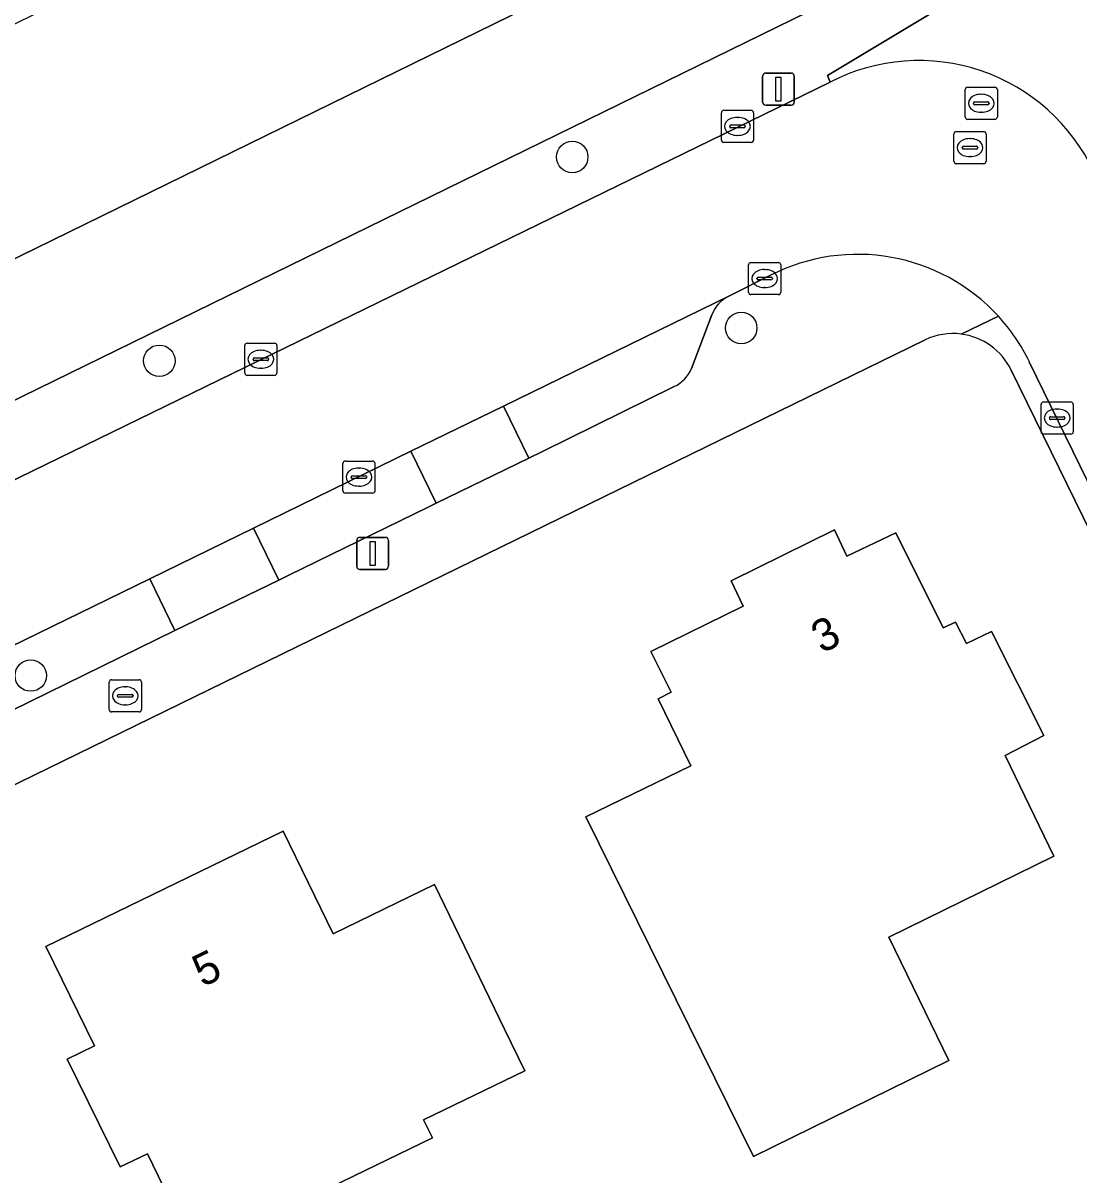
# Model space of a CAD drawing. Extents: x 160455 to 162082, y 388339 to 389736.
# Drawn here: x 160800.3 to 160833.13, y 388644.96 to 388680.79 of the extents above; entities that cross this region are included whole.
import ezdxf

# ---------------------------------------------------------------- set-up
doc = ezdxf.new("R2010")
doc.units = 0
for name, color, linetype in [('IMGEO_Boom', 7, 'Continuous'), ('IMGEO_Brandkraan', 7, 'Continuous'), ('IMGEO_Erf', 7, 'Continuous'), ('IMGEO_Fietspad_gesloten', 7, 'Continuous'), ('IMGEO_Groenvoorziening', 7, 'Continuous'), ('IMGEO_Haag', 7, 'Continuous'), ('IMGEO_Kolk', 7, 'Continuous'), ('IMGEO_Lichtmast', 7, 'Continuous'), ('IMGEO_Oever', 7, 'Continuous'), ('IMGEO_Pand', 7, 'Continuous'), ('IMGEO_Pand_nummerreeks', 7, 'Continuous'), ('IMGEO_Parkeervlak_open', 7, 'Continuous'), ('IMGEO_Rijbaan_lokaal_open', 7, 'Continuous'), ('IMGEO_Rioolput', 7, 'Continuous'), ('IMGEO_Voetpad_open', 7, 'Continuous'), ('IMGEO_Waterloop', 7, 'Continuous')]:
    doc.layers.add(name, color=color, linetype=linetype)

msp = doc.modelspace()

# ---------------------------------------------------------------- linework, layer by layer
at = {"layer": 'IMGEO_Boom'}
for centre in [(160817.375, 388676.619), (160822.629, 388671.299), (160804.541, 388670.28), (160800.544, 388660.489)]:
    msp.add_circle(centre, 0.489, dxfattribs=at)
at = {"layer": 'IMGEO_Brandkraan'}
for p, q in [((160802.982, 388659.434), (160802.982, 388660.286)), ((160803.057, 388660.36), (160803.909, 388660.36)), ((160803.47, 388660.14), (160803.495, 388660.14)), ((160803.983, 388660.286), (160803.983, 388659.434)), ((160803.241, 388659.854), (160803.241, 388659.866)), ((160803.679, 388659.817), (160803.281, 388659.817)), ((160803.284, 388659.903), (160803.682, 388659.903)), ((160803.725, 388659.866), (160803.725, 388659.854)), ((160803.909, 388659.36), (160803.057, 388659.36)), ((160803.493, 388659.58), (160803.468, 388659.58))]:
    msp.add_line(p, q, dxfattribs=at)
for points in [[(160802.982, 388659.434), (160802.982, 388660.286)], [(160803.057, 388660.36), (160803.909, 388660.36)], [(160803.983, 388660.286), (160803.983, 388659.434)], [(160803.909, 388659.36), (160803.057, 388659.36)]]:
    msp.add_lwpolyline(points, dxfattribs=at)
for centre, radius, start, end in [((160803.059, 388660.284), 0.0765, 91.552, 178.448), ((160803.059, 388660.284), 0.0765, 91.552, 178.448), ((160803.907, 388660.284), 0.0765, 1.552, 88.448), ((160803.907, 388660.284), 0.0765, 1.552, 88.448), ((160803.281, 388659.863), 0.0403, 85.8775, 175.7526), ((160803.278, 388659.853), 0.0366, 178.938, 274.7102), ((160803.682, 388659.86), 0.043, 264.8664, 352.4533), ((160803.686, 388659.865), 0.0386, 1.7309, 96.639), ((160803.059, 388659.436), 0.0765, 181.552, 268.448), ((160803.059, 388659.436), 0.0765, 181.552, 268.448), ((160803.907, 388659.436), 0.0765, 271.552, 358.448), ((160803.907, 388659.436), 0.0765, 271.552, 358.448)]:
    msp.add_arc(centre, radius, start, end, dxfattribs=at)
for centre, major_axis, ratio, start_param, end_param in [((160803.469, 388659.86), (-0.387, 0.002), 0.722429, 4.712389, 7.853982), ((160803.494, 388659.86), (-0.39, 0.002), 0.717154, 1.570796, 4.712389)]:
    msp.add_ellipse(centre, major_axis=major_axis, ratio=ratio, start_param=start_param, end_param=end_param, dxfattribs=at)
at = {"layer": 'IMGEO_Erf'}
for points in [[(160828.347, 388670.932), (160777.455, 388646.059)], [(160846.054, 388639.234), (160843.424, 388644.633), (160837.247, 388657.263), (160831.025, 388669.988)]]:
    msp.add_lwpolyline(points, dxfattribs=at)
for points in [[(160823.01, 388645.527), (160817.8, 388656.093), (160821.058, 388657.687), (160820.046, 388659.761), (160820.453, 388659.972), (160819.819, 388661.238), (160822.688, 388662.645), (160822.32, 388663.434), (160825.532, 388665.022), (160825.908, 388664.207), (160827.439, 388664.93), (160828.902, 388661.979), (160829.288, 388662.149), (160829.63, 388661.483), (160830.408, 388661.861), (160832.031, 388658.622), (160830.829, 388658.006), (160832.351, 388654.868), (160827.219, 388652.358), (160829.079, 388648.52)], [(160803.322, 388645.208), (160801.68, 388648.558), (160802.525, 388648.971), (160801.014, 388652.061), (160808.386, 388655.648), (160809.939, 388652.456), (160813.089, 388653.988), (160815.272, 388649.49), (160815.901, 388648.194), (160812.757, 388646.669), (160813.028, 388646.113), (160805.662, 388642.539), (160804.175, 388645.61)]]:
    msp.add_lwpolyline(points, close=True, dxfattribs=at)
for centre, radius, start, end in [((160829.213, 388669.104), 2.023, 82.8874, 115.3372), ((160829.21, 388669.112), 2.015, 25.7784, 82.7931)]:
    msp.add_arc(centre, radius, start, end, dxfattribs=at)
at = {"layer": 'IMGEO_Fietspad_gesloten'}
msp.add_lwpolyline([(160976.671, 388750), (161000, 388761.421), (161006.396, 388764.552), (161005.803, 388768.175), (161001.6, 388766.116), (161000, 388765.333), (160968.696, 388750), (160830.802, 388682.457), (160825.311, 388679.157), (160825.396, 388678.948)], dxfattribs=at)
msp.add_arc((160828.151, 388673.612), 6.006, 25.0446, 117.3071, dxfattribs=at)
at = {"layer": 'IMGEO_Groenvoorziening'}
msp.add_lwpolyline([(160968.696, 388750), (161000, 388765.333), (161001.6, 388766.116), (161001.239, 388766.89), (161000.979, 388767.447), (160965.347, 388750), (160778.313, 388658.421), (160776.807, 388656.846), (160777.453, 388655.571), (160825.396, 388678.948), (160825.311, 388679.157), (160830.802, 388682.457)], close=True, dxfattribs=at)
at = {"layer": 'IMGEO_Haag'}
msp.add_lwpolyline([(160968.696, 388750), (161000, 388765.333), (161001.6, 388766.116), (161001.239, 388766.89), (161000.979, 388767.447), (160965.347, 388750), (160778.313, 388658.421), (160776.807, 388656.846), (160777.453, 388655.571), (160825.396, 388678.948), (160825.311, 388679.157), (160830.802, 388682.457)], close=True, dxfattribs=at)
at = {"layer": 'IMGEO_Kolk'}
for p, q in [((160822.011, 388677.145), (160822.011, 388677.997)), ((160822.086, 388678.071), (160822.938, 388678.071)), ((160823.012, 388677.997), (160823.012, 388677.145)), ((160822.313, 388677.614), (160822.711, 388677.614)), ((160822.499, 388677.851), (160822.524, 388677.851)), ((160822.27, 388677.565), (160822.27, 388677.577)), ((160822.708, 388677.528), (160822.31, 388677.528)), ((160822.522, 388677.291), (160822.497, 388677.291)), ((160822.754, 388677.577), (160822.754, 388677.565)), ((160822.938, 388677.071), (160822.086, 388677.071)), ((160822.932, 388673.337), (160823.784, 388673.337)), ((160822.857, 388672.411), (160822.857, 388673.263)), ((160823.345, 388673.117), (160823.37, 388673.117)), ((160823.858, 388673.263), (160823.858, 388672.411)), ((160823.116, 388672.831), (160823.116, 388672.843)), ((160823.554, 388672.794), (160823.156, 388672.794)), ((160823.159, 388672.88), (160823.557, 388672.88)), ((160823.6, 388672.843), (160823.6, 388672.831)), ((160823.784, 388672.337), (160822.932, 388672.337)), ((160823.368, 388672.557), (160823.343, 388672.557)), ((160807.27, 388670.827), (160808.122, 388670.827)), ((160807.195, 388669.901), (160807.195, 388670.753)), ((160807.683, 388670.607), (160807.708, 388670.607)), ((160808.196, 388670.753), (160808.196, 388669.901)), ((160807.454, 388670.321), (160807.454, 388670.333)), ((160807.892, 388670.284), (160807.494, 388670.284)), ((160807.497, 388670.37), (160807.895, 388670.37)), ((160807.938, 388670.333), (160807.938, 388670.321)), ((160808.122, 388669.827), (160807.27, 388669.827)), ((160807.706, 388670.047), (160807.681, 388670.047)), ((160831.95, 388668.073), (160831.95, 388668.925)), ((160832.025, 388668.999), (160832.877, 388668.999)), ((160832.438, 388668.779), (160832.463, 388668.779)), ((160832.951, 388668.925), (160832.951, 388668.073)), ((160832.209, 388668.493), (160832.209, 388668.505)), ((160832.647, 388668.456), (160832.249, 388668.456)), ((160832.252, 388668.542), (160832.65, 388668.542)), ((160832.693, 388668.505), (160832.693, 388668.493)), ((160832.877, 388667.999), (160832.025, 388667.999)), ((160832.461, 388668.219), (160832.436, 388668.219)), ((160810.243, 388666.237), (160810.243, 388667.089)), ((160810.318, 388667.163), (160811.17, 388667.163)), ((160810.731, 388666.943), (160810.756, 388666.943)), ((160811.244, 388667.089), (160811.244, 388666.237)), ((160810.502, 388666.657), (160810.502, 388666.669)), ((160810.94, 388666.62), (160810.542, 388666.62)), ((160810.545, 388666.706), (160810.943, 388666.706)), ((160810.986, 388666.669), (160810.986, 388666.657)), ((160811.17, 388666.163), (160810.318, 388666.163)), ((160810.754, 388666.383), (160810.729, 388666.383))]:
    msp.add_line(p, q, dxfattribs=at)
for points in [[(160822.011, 388677.145), (160822.011, 388677.997)], [(160822.086, 388678.071), (160822.938, 388678.071)], [(160823.012, 388677.997), (160823.012, 388677.145)], [(160822.938, 388677.071), (160822.086, 388677.071)], [(160822.932, 388673.337), (160823.784, 388673.337)], [(160822.857, 388672.411), (160822.857, 388673.263)], [(160823.858, 388673.263), (160823.858, 388672.411)], [(160823.784, 388672.337), (160822.932, 388672.337)], [(160807.27, 388670.827), (160808.122, 388670.827)], [(160807.195, 388669.901), (160807.195, 388670.753)], [(160808.196, 388670.753), (160808.196, 388669.901)], [(160808.122, 388669.827), (160807.27, 388669.827)], [(160831.95, 388668.073), (160831.95, 388668.925)], [(160832.025, 388668.999), (160832.877, 388668.999)], [(160832.951, 388668.925), (160832.951, 388668.073)], [(160832.877, 388667.999), (160832.025, 388667.999)], [(160810.243, 388666.237), (160810.243, 388667.089)], [(160810.318, 388667.163), (160811.17, 388667.163)], [(160811.244, 388667.089), (160811.244, 388666.237)], [(160811.17, 388666.163), (160810.318, 388666.163)]]:
    msp.add_lwpolyline(points, dxfattribs=at)
for centre, radius, start, end in [((160822.088, 388677.995), 0.0765, 91.552, 178.448), ((160822.088, 388677.995), 0.0765, 91.552, 178.448), ((160822.936, 388677.995), 0.0765, 1.552, 88.448), ((160822.936, 388677.995), 0.0765, 1.552, 88.448), ((160822.31, 388677.574), 0.0403, 85.8775, 175.7526), ((160822.715, 388677.576), 0.0386, 1.7309, 96.639), ((160822.307, 388677.564), 0.0366, 178.938, 274.7102), ((160822.711, 388677.571), 0.043, 264.8664, 352.4533), ((160822.088, 388677.147), 0.0765, 181.552, 268.448), ((160822.088, 388677.147), 0.0765, 181.552, 268.448), ((160822.936, 388677.147), 0.0765, 271.552, 358.448), ((160822.936, 388677.147), 0.0765, 271.552, 358.448), ((160822.934, 388673.261), 0.0765, 91.552, 178.448), ((160822.934, 388673.261), 0.0765, 91.552, 178.448), ((160823.782, 388673.261), 0.0765, 1.552, 88.448), ((160823.782, 388673.261), 0.0765, 1.552, 88.448), ((160823.156, 388672.84), 0.0403, 85.8775, 175.7526), ((160823.153, 388672.83), 0.0366, 178.938, 274.7102), ((160823.557, 388672.837), 0.043, 264.8664, 352.4533), ((160823.561, 388672.842), 0.0386, 1.7309, 96.639), ((160822.934, 388672.413), 0.0765, 181.552, 268.448), ((160822.934, 388672.413), 0.0765, 181.552, 268.448), ((160823.782, 388672.413), 0.0765, 271.552, 358.448), ((160823.782, 388672.413), 0.0765, 271.552, 358.448), ((160807.272, 388670.751), 0.0765, 91.552, 178.448), ((160807.272, 388670.751), 0.0765, 91.552, 178.448), ((160808.12, 388670.751), 0.0765, 1.552, 88.448), ((160808.12, 388670.751), 0.0765, 1.552, 88.448), ((160807.494, 388670.33), 0.0403, 85.8775, 175.7526), ((160807.491, 388670.32), 0.0366, 178.938, 274.7102), ((160807.895, 388670.327), 0.043, 264.8664, 352.4533), ((160807.899, 388670.332), 0.0386, 1.7309, 96.639), ((160807.272, 388669.903), 0.0765, 181.552, 268.448), ((160807.272, 388669.903), 0.0765, 181.552, 268.448), ((160808.12, 388669.903), 0.0765, 271.552, 358.448), ((160808.12, 388669.903), 0.0765, 271.552, 358.448), ((160832.027, 388668.923), 0.0765, 91.552, 178.448), ((160832.027, 388668.923), 0.0765, 91.552, 178.448), ((160832.875, 388668.923), 0.0765, 1.552, 88.448), ((160832.875, 388668.923), 0.0765, 1.552, 88.448), ((160832.249, 388668.502), 0.0403, 85.8775, 175.7526), ((160832.246, 388668.492), 0.0366, 178.938, 274.7102), ((160832.65, 388668.499), 0.043, 264.8664, 352.4533), ((160832.654, 388668.504), 0.0386, 1.7309, 96.639), ((160832.027, 388668.075), 0.0765, 181.552, 268.448), ((160832.027, 388668.075), 0.0765, 181.552, 268.448), ((160832.875, 388668.075), 0.0765, 271.552, 358.448), ((160832.875, 388668.075), 0.0765, 271.552, 358.448), ((160810.32, 388667.087), 0.0765, 91.552, 178.448), ((160810.32, 388667.087), 0.0765, 91.552, 178.448), ((160811.168, 388667.087), 0.0765, 1.552, 88.448), ((160811.168, 388667.087), 0.0765, 1.552, 88.448), ((160810.542, 388666.666), 0.0403, 85.8775, 175.7526), ((160810.539, 388666.656), 0.0366, 178.938, 274.7102), ((160810.943, 388666.663), 0.043, 264.8664, 352.4533), ((160810.947, 388666.668), 0.0386, 1.7309, 96.639), ((160810.32, 388666.239), 0.0765, 181.552, 268.448), ((160810.32, 388666.239), 0.0765, 181.552, 268.448), ((160811.168, 388666.239), 0.0765, 271.552, 358.448), ((160811.168, 388666.239), 0.0765, 271.552, 358.448)]:
    msp.add_arc(centre, radius, start, end, dxfattribs=at)
for centre, major_axis, ratio, start_param, end_param in [((160822.498, 388677.571), (-0.387, 0.002), 0.722429, 4.712389, 7.853982), ((160822.523, 388677.571), (-0.39, 0.002), 0.717154, 1.570796, 4.712389), ((160823.344, 388672.837), (-0.387, 0.002), 0.722429, 4.712389, 7.853982), ((160823.369, 388672.837), (-0.39, 0.002), 0.717154, 1.570796, 4.712389), ((160807.682, 388670.327), (-0.387, 0.002), 0.722429, 4.712389, 7.853982), ((160807.707, 388670.327), (-0.39, 0.002), 0.717154, 1.570796, 4.712389), ((160832.437, 388668.499), (-0.387, 0.002), 0.722429, 4.712389, 7.853982), ((160832.462, 388668.499), (-0.39, 0.002), 0.717154, 1.570796, 4.712389), ((160810.73, 388666.663), (-0.387, 0.002), 0.722429, 4.712389, 7.853982), ((160810.755, 388666.663), (-0.39, 0.002), 0.717154, 1.570796, 4.712389)]:
    msp.add_ellipse(centre, major_axis=major_axis, ratio=ratio, start_param=start_param, end_param=end_param, dxfattribs=at)
at = {"layer": 'IMGEO_Lichtmast'}
for p, q in [((160823.289, 388678.329), (160823.289, 388679.129)), ((160823.289, 388679.129), (160823.289, 388678.329)), ((160823.389, 388679.229), (160824.179, 388679.229)), ((160824.179, 388679.229), (160823.389, 388679.229)), ((160824.279, 388679.129), (160824.279, 388678.329)), ((160824.279, 388678.329), (160824.279, 388679.129)), ((160824.179, 388678.229), (160823.389, 388678.229)), ((160823.389, 388678.229), (160824.179, 388678.229)), ((160810.776, 388664.789), (160811.566, 388664.789)), ((160811.566, 388664.789), (160810.776, 388664.789)), ((160810.676, 388663.889), (160810.676, 388664.689)), ((160810.676, 388664.689), (160810.676, 388663.889)), ((160811.666, 388664.689), (160811.666, 388663.889)), ((160811.666, 388663.889), (160811.666, 388664.689)), ((160811.566, 388663.789), (160810.776, 388663.789)), ((160810.776, 388663.789), (160811.566, 388663.789))]:
    msp.add_line(p, q, dxfattribs=at)
for points in [[(160823.709, 388679.104), (160823.859, 388679.104), (160823.859, 388678.354), (160823.709, 388678.354), (160823.709, 388679.104)], [(160811.096, 388664.664), (160811.246, 388664.664), (160811.246, 388663.914), (160811.096, 388663.914), (160811.096, 388664.664)]]:
    msp.add_lwpolyline(points, dxfattribs=at)
for centre, start, end in [((160823.389, 388679.129), 90, 180), ((160823.389, 388679.129), 90, 180), ((160824.179, 388679.129), 0, 90), ((160824.179, 388679.129), 360, 90), ((160823.389, 388678.329), 180, 270), ((160823.389, 388678.329), 180, 270), ((160824.179, 388678.329), 270, 0), ((160824.179, 388678.329), 270, 0), ((160810.776, 388664.689), 90, 180), ((160810.776, 388664.689), 90, 180), ((160811.566, 388664.689), 0, 90), ((160811.566, 388664.689), 360, 90), ((160810.776, 388663.889), 180, 270), ((160810.776, 388663.889), 180, 270), ((160811.566, 388663.889), 270, 0), ((160811.566, 388663.889), 270, 0)]:
    msp.add_arc(centre, 0.1, start, end, dxfattribs=at)
at = {"layer": 'IMGEO_Oever'}
msp.add_lwpolyline([(160965.347, 388750), (161000.979, 388767.447), (161004.923, 388771.881), (161004.47, 388772.822), (161004.366, 388772.775), (161004.045, 388773.679), (161000, 388771.638), (160986.989, 388765.073), (160956.23, 388750), (160783.435, 388665.323), (160769.08, 388658.493), (160770.196, 388656.176), (160776.807, 388656.846), (160778.313, 388658.421)], close=True, dxfattribs=at)
at = {"layer": 'IMGEO_Pand'}
for points in [[(160823.01, 388645.527), (160829.079, 388648.52), (160827.219, 388652.358), (160832.351, 388654.868), (160830.829, 388658.006), (160832.031, 388658.622), (160830.408, 388661.861), (160829.63, 388661.483), (160829.288, 388662.149), (160828.902, 388661.979), (160827.439, 388664.93), (160825.908, 388664.207), (160825.532, 388665.022), (160822.32, 388663.434), (160822.688, 388662.645), (160819.819, 388661.238), (160820.453, 388659.972), (160820.046, 388659.761), (160821.058, 388657.687), (160817.8, 388656.093)], [(160815.272, 388649.49), (160813.089, 388653.988), (160809.939, 388652.456), (160808.386, 388655.648), (160801.014, 388652.061), (160802.525, 388648.971), (160801.68, 388648.558), (160803.322, 388645.208), (160804.175, 388645.61), (160805.662, 388642.539), (160813.028, 388646.113), (160812.757, 388646.669), (160815.901, 388648.194)]]:
    msp.add_lwpolyline(points, close=True, dxfattribs=at)
at = {"layer": 'IMGEO_Parkeervlak_open'}
for points in [[(160822.242, 388672.292), (160815.237, 388668.87), (160816.026, 388667.255), (160816.449, 388667.461), (160820.547, 388669.479)], [(160821.087, 388670.037), (160821.716, 388671.714)]]:
    msp.add_lwpolyline(points, dxfattribs=at)
for points in [[(160815.237, 388668.87), (160812.36, 388667.465), (160813.149, 388665.849), (160816.026, 388667.255)], [(160812.902, 388665.729), (160813.149, 388665.849), (160812.36, 388667.465), (160807.463, 388665.073), (160808.251, 388663.459), (160808.569, 388663.614)], [(160807.463, 388665.073), (160804.24, 388663.498), (160805.026, 388661.89), (160808.251, 388663.459)], [(160805.026, 388661.89), (160804.24, 388663.498), (160790.775, 388656.921), (160791.57, 388655.293), (160792.024, 388655.511)]]:
    msp.add_lwpolyline(points, close=True, dxfattribs=at)
for centre, radius, start, end in [((160822.751, 388671.301), 1.114, 117.1668, 158.2267), ((160820.044, 388670.506), 1.144, 296.1005, 335.7779)]:
    msp.add_arc(centre, radius, start, end, dxfattribs=at)
at = {"layer": 'IMGEO_Rijbaan_lokaal_open'}
for points in [[(160825.396, 388678.948), (160777.453, 388655.571), (160773.945, 388653.86), (160776.016, 388649.694), (160777.661, 388650.515), (160787.727, 388655.432), (160790.775, 388656.921), (160804.24, 388663.498), (160807.463, 388665.073), (160812.36, 388667.465), (160815.237, 388668.87), (160822.242, 388672.292), (160823.539, 388672.939)], [(160831.585, 388670.25), (160844.897, 388642.996), (160846.582, 388639.505)]]:
    msp.add_lwpolyline(points, dxfattribs=at)
for centre, radius, start, end in [((160828.151, 388673.612), 6.006, 25.0446, 117.3071), ((160826.245, 388667.652), 5.939, 42.519, 117.1034), ((160826.262, 388667.665), 5.918, 25.9001, 42.5379)]:
    msp.add_arc(centre, radius, start, end, dxfattribs=at)
at = {"layer": 'IMGEO_Rioolput'}
for p, q in [((160829.59, 388677.863), (160829.59, 388678.715)), ((160829.665, 388678.789), (160830.517, 388678.789)), ((160830.591, 388678.715), (160830.591, 388677.863)), ((160829.892, 388678.332), (160830.29, 388678.332)), ((160830.078, 388678.569), (160830.103, 388678.569)), ((160829.849, 388678.283), (160829.849, 388678.295)), ((160830.287, 388678.246), (160829.889, 388678.246)), ((160830.101, 388678.009), (160830.076, 388678.009)), ((160830.333, 388678.295), (160830.333, 388678.283)), ((160830.517, 388677.789), (160829.665, 388677.789)), ((160829.24, 388676.484), (160829.24, 388677.336)), ((160829.315, 388677.41), (160830.167, 388677.41)), ((160830.241, 388677.336), (160830.241, 388676.484)), ((160829.499, 388676.904), (160829.499, 388676.916)), ((160829.542, 388676.953), (160829.94, 388676.953)), ((160829.728, 388677.19), (160829.753, 388677.19)), ((160829.983, 388676.916), (160829.983, 388676.904)), ((160829.937, 388676.867), (160829.539, 388676.867)), ((160829.751, 388676.63), (160829.726, 388676.63)), ((160830.167, 388676.41), (160829.315, 388676.41))]:
    msp.add_line(p, q, dxfattribs=at)
for points in [[(160829.59, 388677.863), (160829.59, 388678.715)], [(160829.665, 388678.789), (160830.517, 388678.789)], [(160830.591, 388678.715), (160830.591, 388677.863)], [(160830.517, 388677.789), (160829.665, 388677.789)], [(160829.24, 388676.484), (160829.24, 388677.336)], [(160829.315, 388677.41), (160830.167, 388677.41)], [(160830.241, 388677.336), (160830.241, 388676.484)], [(160830.167, 388676.41), (160829.315, 388676.41)]]:
    msp.add_lwpolyline(points, dxfattribs=at)
for centre, radius, start, end in [((160829.667, 388678.713), 0.0765, 91.552, 178.448), ((160829.667, 388678.713), 0.0765, 91.552, 178.448), ((160830.515, 388678.713), 0.0765, 1.552, 88.448), ((160830.515, 388678.713), 0.0765, 1.552, 88.448), ((160829.889, 388678.292), 0.0403, 85.8775, 175.7526), ((160830.294, 388678.294), 0.0386, 1.7309, 96.639), ((160829.886, 388678.282), 0.0366, 178.938, 274.7102), ((160830.29, 388678.289), 0.043, 264.8664, 352.4533), ((160829.667, 388677.865), 0.0765, 181.552, 268.448), ((160829.667, 388677.865), 0.0765, 181.552, 268.448), ((160830.515, 388677.865), 0.0765, 271.552, 358.448), ((160830.515, 388677.865), 0.0765, 271.552, 358.448), ((160829.317, 388677.334), 0.0765, 91.552, 178.448), ((160829.317, 388677.334), 0.0765, 91.552, 178.448), ((160830.165, 388677.334), 0.0765, 1.552, 88.448), ((160830.165, 388677.334), 0.0765, 1.552, 88.448), ((160829.539, 388676.913), 0.0403, 85.8775, 175.7526), ((160829.536, 388676.903), 0.0366, 178.938, 274.7102), ((160829.94, 388676.91), 0.043, 264.8664, 352.4533), ((160829.944, 388676.915), 0.0386, 1.7309, 96.639), ((160829.317, 388676.486), 0.0765, 181.552, 268.448), ((160829.317, 388676.486), 0.0765, 181.552, 268.448), ((160830.165, 388676.486), 0.0765, 271.552, 358.448), ((160830.165, 388676.486), 0.0765, 271.552, 358.448)]:
    msp.add_arc(centre, radius, start, end, dxfattribs=at)
for centre, major_axis, ratio, start_param, end_param in [((160830.077, 388678.289), (-0.387, 0.002), 0.722429, 4.712389, 7.853982), ((160830.102, 388678.289), (-0.39, 0.002), 0.717154, 1.570796, 4.712389), ((160829.727, 388676.91), (-0.387, 0.002), 0.722429, 4.712389, 7.853982), ((160829.752, 388676.91), (-0.39, 0.002), 0.717154, 1.570796, 4.712389)]:
    msp.add_ellipse(centre, major_axis=major_axis, ratio=ratio, start_param=start_param, end_param=end_param, dxfattribs=at)
at = {"layer": 'IMGEO_Voetpad_open'}
for points in [[(160823.539, 388672.939), (160822.242, 388672.292)], [(160821.716, 388671.714), (160821.087, 388670.037)], [(160829.463, 388671.111), (160830.622, 388671.666)], [(160830.622, 388671.666), (160829.463, 388671.111)], [(160777.455, 388646.059), (160828.347, 388670.932)], [(160831.025, 388669.988), (160837.247, 388657.263), (160843.424, 388644.633), (160846.054, 388639.234), (160844.361, 388642.714), (160844.897, 388642.996), (160831.585, 388670.25)], [(160820.547, 388669.479), (160816.449, 388667.461), (160816.026, 388667.255), (160813.149, 388665.849), (160812.902, 388665.729), (160808.569, 388663.614), (160808.251, 388663.459), (160805.026, 388661.89), (160792.024, 388655.511), (160792.24, 388655.061), (160788.729, 388653.374), (160788.513, 388653.824), (160780.765, 388650.046)]]:
    msp.add_lwpolyline(points, dxfattribs=at)
for centre, radius, start, end in [((160826.245, 388667.652), 5.939, 42.519, 117.1034), ((160822.751, 388671.301), 1.114, 117.1668, 158.2267), ((160826.262, 388667.665), 5.918, 25.9001, 42.5379), ((160829.213, 388669.104), 2.023, 82.8874, 115.3372), ((160829.21, 388669.112), 2.015, 25.7784, 82.7931), ((160820.044, 388670.506), 1.144, 296.1005, 335.7779)]:
    msp.add_arc(centre, radius, start, end, dxfattribs=at)
at = {"layer": 'IMGEO_Waterloop'}
msp.add_lwpolyline([(160956.23, 388750), (160986.989, 388765.073), (161000, 388771.638), (161004.045, 388773.679), (161001.348, 388779.301), (161000, 388778.665), (160998.756, 388778.042), (160985.165, 388771.24), (160948.921, 388753.525), (160941.708, 388750), (160766.298, 388664.267), (160769.08, 388658.493), (160783.435, 388665.323)], close=True, dxfattribs=at)

# ---------------------------------------------------------------- texts
at = {"layer": 'IMGEO_Pand_nummerreeks'}
for s, rotation, p in [('3', 26.3076, (160825.132, 388661.165)), ('5', 25.9462, (160805.887, 388650.785))]:
    msp.add_text(s, height=1, rotation=rotation, dxfattribs=at).set_placement(p)

doc.saveas('drawing.dxf')
